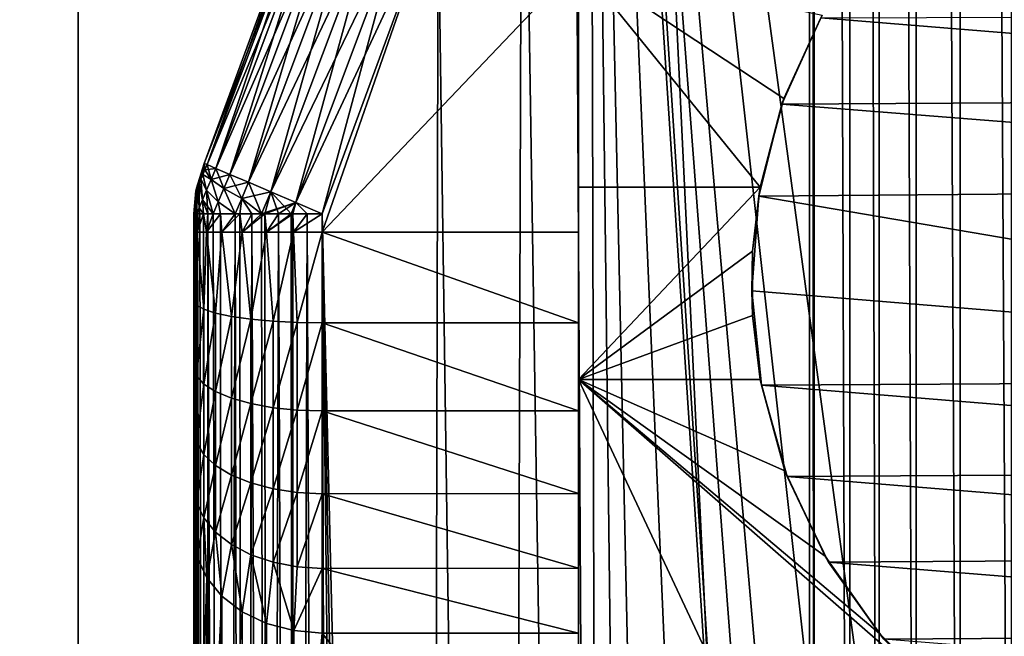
# Model space of a CAD drawing. Header units: metres. Extents: x -206 to 75, y -104 to 104.
# Tile 614 of 656: x -66 to -58, y -28 to -23. Entities that reach past the tile are written whole.
import ezdxf

# ---------------------------------------------------------------- set-up
doc = ezdxf.new("R2010")
doc.units = ezdxf.units.M
doc.layers.add('solid_01_1-CONSUMER_THERM_B_125288', color=7, linetype='CONTINUOUS')

msp = doc.modelspace()

# ---------------------------------------------------------------- linework, layer by layer
at = {"layer": 'solid_01_1-CONSUMER_THERM_B_125288'}
for points in [[(-93.358711, -67.339516), (-65.514557, 74.985474), (-65.493088, -75.014526)], [(-93.358711, -67.339516), (-93.257065, -66.795311), (-65.514557, 74.985474)], [(-93.276108, 66.204689), (-65.514557, 74.985474), (-93.257141, -66.241692)], [(-93.257065, -66.795311), (-93.257141, -66.241692), (-65.514557, 74.985474)], [(-71.214859, 44.659821, 1.5), (-65.493088, -75.014526, 1.5), (-65.514557, 74.985474, 1.5)], [(-37.64893, 67.310463), (-65.493088, -75.014526), (-65.514557, 74.985474)], [(-59.792786, -44.688873, 1.5), (-65.514557, 74.985474, 1.5), (-65.493088, -75.014526, 1.5)], [(-59.792786, -44.688873, 1.5), (-59.805614, 44.660637, 1.5), (-65.514557, 74.985474, 1.5)], [(-37.64893, 67.310463), (-37.75058, 66.766258), (-65.493088, -75.014526)], [(-37.75058, 66.766258), (-37.7505, 66.212639), (-65.493088, -75.014526)], [(-37.7505, 66.212639), (-37.731541, -66.233742), (-65.493088, -75.014526)], [(-71.202034, -44.689686, 1.5), (-65.493088, -75.014526, 1.5), (-71.214859, 44.659821, 1.5)], [(-59.755592, -42.733746, 1.5), (-59.767769, 42.705647, 1.5), (-59.805614, 44.660637, 1.5)], [(-59.792786, -44.688873, 1.5), (-59.755592, -42.733746, 1.5), (-59.805614, 44.660637, 1.5)], [(-59.477604, -40.79953, 1.5), (-59.489159, 40.77161, 1.5), (-59.767769, 42.705647, 1.5)], [(-59.755592, -42.733746, 1.5), (-59.477604, -40.79953, 1.5), (-59.767769, 42.705647, 1.5)], [(-59.249336, -39.848335, 1.5), (-59.260582, 39.820492, 1.5), (-59.489159, 40.77161, 1.5)], [(-59.477604, -40.79953, 1.5), (-59.249336, -39.848335, 1.5), (-59.489159, 40.77161, 1.5)], [(-58.962337, -38.912071, 1.5), (-58.973278, 38.884315, 1.5), (-59.260582, 39.820492, 1.5)], [(-59.249336, -39.848335, 1.5), (-58.962337, -38.912071, 1.5), (-59.260582, 39.820492, 1.5)], [(-58.617794, -37.99506, 1.5), (-58.628448, 37.967438, 1.5), (-58.973278, 38.884315, 1.5)], [(-58.962337, -38.912071, 1.5), (-58.617794, -37.99506, 1.5), (-58.973278, 38.884315, 1.5)], [(-58.217484, -37.101894, 1.5), (-58.227875, 37.074448, 1.5), (-58.628448, 37.967438, 1.5)], [(-58.617794, -37.99506, 1.5), (-58.217484, -37.101894, 1.5), (-58.628448, 37.967438, 1.5)], [(-46.600048, -0.011819, 75.400002), (-61.643398, -11.646079, 75.400002), (-54.590946, -63.612965, 75.400002)], [(-61.643398, -11.646079, 75.400002), (-55.862225, -63.522903, 75.400002), (-54.590946, -63.612965, 75.400002)], [(-61.643398, -11.646079, 75.400002), (-57.11824, -63.251205, 75.400002), (-55.862225, -63.522903, 75.400002)], [(-61.643398, -11.646079, 75.400002), (-57.729843, -63.048328, 75.400002), (-57.11824, -63.251205, 75.400002)], [(-61.643398, -11.646079, 75.400002), (-58.325039, -62.802357, 75.400002), (-57.729843, -63.048328, 75.400002)], [(-61.643398, -11.646079, 75.400002), (-61.510895, -14.263934, 75.400002), (-58.325039, -62.802357, 75.400002)], [(-61.510895, -14.263934, 75.400002), (-61.642647, -16.88183, 75.400002), (-61.394062, -60.506603, 75.400002)], [(-61.510895, -14.263934, 75.400002), (-59.453854, -62.186905, 75.400002), (-58.325039, -62.802357, 75.400002)], [(-61.510895, -14.263934, 75.400002), (-60.483925, -61.416485, 75.400002), (-59.453854, -62.186905, 75.400002)], [(-61.510895, -14.263934, 75.400002), (-60.955276, -60.977833, 75.400002), (-60.483925, -61.416485, 75.400002)], [(-61.510895, -14.263934, 75.400002), (-61.394062, -60.506603, 75.400002), (-60.955276, -60.977833, 75.400002)], [(-61.642647, -16.88183, 75.400002), (-62.037319, -19.473166, 75.400002), (-61.394062, -60.506603, 75.400002)], [(-62.037319, -19.473166, 75.400002), (-62.690903, -22.011599, 75.400002), (-62.16478, -59.476757, 75.400002)], [(-62.037319, -19.473166, 75.400002), (-62.16478, -59.476757, 75.400002), (-61.394062, -60.506603, 75.400002)], [(-64.516327, -24.078402, 64.5), (-64.516327, -24.078402, 74.400002), (-63.645405, -21.713398, 74.400002)], [(-63.706726, -21.988018, 74.621429), (-63.645405, -21.713398, 74.400002), (-64.516327, -24.078402, 74.400002)], [(-63.645405, -21.713398, 64.5), (-64.516327, -24.078402, 64.5), (-63.645405, -21.713398, 74.400002)], [(-64.4935, -24.088144, 64.278572), (-64.516327, -24.078402, 64.5), (-63.645405, -21.713398, 64.5)], [(-63.706699, -21.988026, 64.27845), (-64.4935, -24.088144, 64.278572), (-63.645405, -21.713398, 64.5)], [(-63.706726, -21.988018, 74.621429), (-64.516327, -24.078402, 74.400002), (-64.4935, -24.088144, 74.621429)], [(-63.636509, -22.010792, 74.833076), (-63.706726, -21.988018, 74.621429), (-64.4935, -24.088144, 74.621429)], [(-64.425598, -24.117113, 64.066925), (-64.4935, -24.088144, 64.278572), (-63.706699, -21.988026, 64.27845)], [(-63.636509, -22.010792, 74.833076), (-64.4935, -24.088144, 74.621429), (-64.425598, -24.117113, 74.833076)], [(-63.636456, -22.010807, 64.066811), (-64.425598, -24.117113, 64.066925), (-63.706699, -21.988026, 64.27845)], [(-63.523212, -22.047537, 75.022964), (-63.636509, -22.010792, 74.833076), (-64.425598, -24.117113, 74.833076)], [(-64.316048, -24.163853, 63.877037), (-64.425598, -24.117113, 64.066925), (-63.636456, -22.010807, 64.066811)], [(-63.523136, -22.04756, 63.876938), (-64.316048, -24.163853, 63.877037), (-63.636456, -22.010807, 64.066811)], [(-63.80122, -24.383509, 75.374931), (-63.59655, -24.470831, 75.400002), (-62.690903, -22.011599, 75.400002)], [(-62.990784, -22.220217, 75.374931), (-63.80122, -24.383509, 75.374931), (-62.690903, -22.011599, 75.400002)], [(-62.690903, -22.011599, 75.400002), (-63.59655, -24.470831, 75.400002), (-62.780556, -58.348114, 75.400002)], [(-63.596527, -24.614569, 63.5), (-63.59655, -24.470831, 63.5), (-62.69091, -22.01162, 63.5)], [(-62.990669, -22.220255, 63.525043), (-62.69091, -22.01162, 63.5), (-63.59655, -24.470831, 63.5)], [(-61.596828, -22.513968, 63.5), (-63.596527, -24.614569, 63.5), (-62.69091, -22.01162, 63.5)], [(-62.690903, -22.011599, 75.400002), (-62.780556, -58.348114, 75.400002), (-62.16478, -59.476757, 75.400002)], [(-63.523212, -22.047537, 75.022964), (-64.425598, -24.117113, 74.833076), (-64.316048, -24.163853, 75.022964)], [(-63.372528, -22.096407, 75.181549), (-63.523212, -22.047537, 75.022964), (-64.316048, -24.163853, 75.022964)], [(-64.170349, -24.226019, 63.718449), (-64.316048, -24.163853, 63.877037), (-63.523136, -22.04756, 63.876938)], [(-63.372528, -22.096407, 75.181549), (-64.316048, -24.163853, 75.022964), (-64.170349, -24.226019, 75.181549)], [(-63.372437, -22.096437, 63.718372), (-64.170349, -24.226019, 63.718449), (-63.523136, -22.04756, 63.876938)], [(-63.192028, -22.154947, 75.300873), (-63.372528, -22.096407, 75.181549), (-64.170349, -24.226019, 75.181549)], [(-63.995811, -24.300484, 63.599129), (-64.170349, -24.226019, 63.718449), (-63.372437, -22.096437, 63.718372)], [(-63.191921, -22.154984, 63.599075), (-63.995811, -24.300484, 63.599129), (-63.372437, -22.096437, 63.718372)], [(-63.192028, -22.154947, 75.300873), (-64.170349, -24.226019, 75.181549), (-63.995811, -24.300484, 75.300873)], [(-63.192028, -22.154947, 75.300873), (-63.995811, -24.300484, 75.300873), (-62.990784, -22.220217, 75.374931)], [(-63.191921, -22.154984, 63.599075), (-63.80122, -24.383509, 63.52507), (-63.995811, -24.300484, 63.599129)], [(-63.191921, -22.154984, 63.599075), (-62.990669, -22.220255, 63.525043), (-63.80122, -24.383509, 63.52507)], [(-62.990784, -22.220217, 75.374931), (-63.995811, -24.300484, 75.300873), (-63.80122, -24.383509, 75.374931)], [(-63.80122, -24.383509, 63.52507), (-62.990669, -22.220255, 63.525043), (-63.59655, -24.470831, 63.5)], [(-61.596828, -22.513968, 63.5), (-61.596527, -24.614283, 63.5), (-63.596527, -24.614569, 63.5)], [(-61.596577, -24.263968, 69.400002), (-61.596527, -24.614283, 63.5), (-61.596828, -22.513968, 63.5)], [(-61.596577, -24.263968, 72.400002), (-61.596577, -24.263968, 69.400002), (-61.596828, -22.513968, 63.5)], [(-61.596577, -24.263968, 72.400002), (-61.596828, -22.513968, 63.5), (-61.596828, -22.513968, 72.400002)], [(-61.596828, -22.513968, 72.400002), (-59.695808, -22.920944, 72.400002), (-59.994621, -23.571886, 72.400002)], [(-61.596828, -22.513968, 72.400002), (-59.994621, -23.571886, 72.400002), (-60.179878, -24.263763, 72.400002)], [(-61.596577, -24.263968, 72.400002), (-61.596828, -22.513968, 72.400002), (-60.179878, -24.263763, 72.400002)], [(-51.998734, -23.570742, 67.400002), (-60.010689, -23.617264, 67.400002), (-59.707596, -22.941923, 67.400002)], [(-59.994621, -23.571886, 72.400002), (-59.707596, -22.941923, 67.400002), (-60.010689, -23.617264, 67.400002)], [(-59.994621, -23.571886, 72.400002), (-59.695808, -22.920944, 72.400002), (-59.707596, -22.941923, 67.400002)], [(-52.297729, -22.919886, 67.400002), (-51.998734, -23.570742, 67.400002), (-59.707596, -22.941923, 67.400002)], [(-59.994621, -23.571886, 72.400002), (-60.010689, -23.617264, 67.400002), (-60.179878, -24.263763, 68.823547)], [(-60.179878, -24.263763, 72.400002), (-59.994621, -23.571886, 72.400002), (-60.179878, -24.263763, 68.823547)], [(-51.998734, -23.570742, 67.400002), (-51.813278, -24.262566, 67.400002), (-60.010689, -23.617264, 67.400002)], [(-51.813278, -24.262566, 67.400002), (-60.192005, -24.334961, 67.400002), (-60.010689, -23.617264, 67.400002)], [(-60.179878, -24.263763, 68.823547), (-60.010689, -23.617264, 67.400002), (-60.192005, -24.334961, 67.400002)], [(-64.580391, -24.291809, 64.5), (-64.516327, -24.078402, 64.5), (-64.57872, -24.287895, 64.456802)], [(-64.576302, -24.27063, 64.5), (-64.516327, -24.078402, 64.5), (-64.580391, -24.291809, 64.5)], [(-64.57872, -24.287895, 74.443199), (-64.516327, -24.078402, 74.400002), (-64.576302, -24.27063, 74.400002)], [(-64.573776, -24.276304, 74.484734), (-64.516327, -24.078402, 74.400002), (-64.57872, -24.287895, 74.443199)], [(-64.57872, -24.287895, 64.456802), (-64.516327, -24.078402, 64.5), (-64.573776, -24.276304, 64.41526)], [(-64.576302, -24.27063, 64.5), (-64.516327, -24.078402, 74.400002), (-64.516327, -24.078402, 64.5)], [(-64.576302, -24.27063, 74.400002), (-64.516327, -24.078402, 74.400002), (-64.576302, -24.27063, 64.5)], [(-64.56575, -24.257484, 74.523018), (-64.516327, -24.078402, 74.400002), (-64.573776, -24.276304, 74.484734)], [(-64.573776, -24.276304, 64.41526), (-64.516327, -24.078402, 64.5), (-64.56575, -24.257484, 64.376984)], [(-64.554939, -24.232157, 74.556572), (-64.516327, -24.078402, 74.400002), (-64.56575, -24.257484, 74.523018)], [(-64.56575, -24.257484, 64.376984), (-64.516327, -24.078402, 64.5), (-64.554939, -24.232157, 64.34343)], [(-64.541779, -24.201294, 74.584106), (-64.516327, -24.078402, 74.400002), (-64.554939, -24.232157, 74.556572)], [(-64.554939, -24.232157, 64.34343), (-64.516327, -24.078402, 64.5), (-64.541779, -24.201294, 64.315887)], [(-64.526749, -24.166082, 74.604568), (-64.516327, -24.078402, 74.400002), (-64.541779, -24.201294, 74.584106)], [(-64.541779, -24.201294, 64.315887), (-64.516327, -24.078402, 64.5), (-64.526749, -24.166082, 64.295425)], [(-64.510452, -24.127876, 74.617172), (-64.516327, -24.078402, 74.400002), (-64.526749, -24.166082, 74.604568)], [(-64.526749, -24.166082, 64.295425), (-64.516327, -24.078402, 64.5), (-64.510452, -24.127876, 64.282829)], [(-64.4935, -24.088144, 74.621429), (-64.516327, -24.078402, 74.400002), (-64.510452, -24.127876, 74.617172)], [(-64.510452, -24.127876, 64.282829), (-64.516327, -24.078402, 64.5), (-64.4935, -24.088144, 64.278572)], [(-64.510452, -24.127876, 64.282829), (-64.4935, -24.088144, 64.278572), (-64.462769, -24.204226, 64.077408)], [(-64.4935, -24.088144, 74.621429), (-64.510452, -24.127876, 74.617172), (-64.425598, -24.117113, 74.833076)], [(-64.462769, -24.204226, 64.077408), (-64.4935, -24.088144, 64.278572), (-64.425598, -24.117113, 64.066925)], [(-64.541779, -24.201294, 64.315887), (-64.526749, -24.166082, 64.295425), (-64.498138, -24.287121, 64.108353)], [(-64.526749, -24.166082, 74.604568), (-64.541779, -24.201294, 74.584106), (-64.498138, -24.287121, 74.791649)], [(-64.526749, -24.166082, 64.295425), (-64.510452, -24.127876, 64.282829), (-64.462769, -24.204226, 64.077408)], [(-64.510452, -24.127876, 74.617172), (-64.526749, -24.166082, 74.604568), (-64.462769, -24.204226, 74.822594)], [(-64.526749, -24.166082, 64.295425), (-64.462769, -24.204226, 64.077408), (-64.498138, -24.287121, 64.108353)], [(-64.526749, -24.166082, 74.604568), (-64.498138, -24.287121, 74.791649), (-64.462769, -24.204226, 74.822594)], [(-64.510452, -24.127876, 74.617172), (-64.462769, -24.204226, 74.822594), (-64.425598, -24.117113, 74.833076)], [(-64.462769, -24.204226, 64.077408), (-64.425598, -24.117113, 64.066925), (-64.362747, -24.273298, 63.888508)], [(-64.425598, -24.117113, 74.833076), (-64.462769, -24.204226, 74.822594), (-64.316048, -24.163853, 75.022964)], [(-64.462769, -24.204226, 74.822594), (-64.362747, -24.273298, 75.011497), (-64.316048, -24.163853, 75.022964)], [(-64.362747, -24.273298, 63.888508), (-64.425598, -24.117113, 64.066925), (-64.316048, -24.163853, 63.877037)], [(-64.362747, -24.273298, 63.888508), (-64.316048, -24.163853, 63.877037), (-64.224152, -24.352131, 63.730568)], [(-64.316048, -24.163853, 75.022964), (-64.362747, -24.273298, 75.011497), (-64.170349, -24.226019, 75.181549)], [(-64.224152, -24.352131, 63.730568), (-64.316048, -24.163853, 63.877037), (-64.170349, -24.226019, 63.718449)], [(-64.56575, -24.257484, 64.376984), (-64.556793, -24.424604, 64.224701), (-64.577148, -24.470972, 64.30397)], [(-64.573776, -24.276304, 64.41526), (-64.56575, -24.257484, 64.376984), (-64.577148, -24.470972, 64.30397)], [(-64.56575, -24.257484, 74.523018), (-64.577148, -24.470972, 74.596024), (-64.556793, -24.424604, 74.675301)], [(-64.56575, -24.257484, 74.523018), (-64.573776, -24.276304, 74.484734), (-64.577148, -24.470972, 74.596024)], [(-64.56575, -24.257484, 64.376984), (-64.554939, -24.232157, 64.34343), (-64.556793, -24.424604, 64.224701)], [(-64.554939, -24.232157, 74.556572), (-64.56575, -24.257484, 74.523018), (-64.556793, -24.424604, 74.675301)], [(-64.554939, -24.232157, 64.34343), (-64.529991, -24.361786, 64.158249), (-64.556793, -24.424604, 64.224701)], [(-64.554939, -24.232157, 74.556572), (-64.556793, -24.424604, 74.675301), (-64.529991, -24.361786, 74.741745)], [(-64.554939, -24.232157, 64.34343), (-64.541779, -24.201294, 64.315887), (-64.529991, -24.361786, 64.158249)], [(-64.541779, -24.201294, 74.584106), (-64.554939, -24.232157, 74.556572), (-64.529991, -24.361786, 74.741745)], [(-64.541779, -24.201294, 64.315887), (-64.498138, -24.287121, 64.108353), (-64.529991, -24.361786, 64.158249)], [(-64.541779, -24.201294, 74.584106), (-64.529991, -24.361786, 74.741745), (-64.498138, -24.287121, 74.791649)], [(-64.498138, -24.287121, 64.108353), (-64.462769, -24.204226, 64.077408), (-64.407722, -24.378714, 63.922493)], [(-64.462769, -24.204226, 74.822594), (-64.498138, -24.287121, 74.791649), (-64.407722, -24.378714, 74.977509)], [(-64.462769, -24.204226, 64.077408), (-64.362747, -24.273298, 63.888508), (-64.407722, -24.378714, 63.922493)], [(-64.462769, -24.204226, 74.822594), (-64.407722, -24.378714, 74.977509), (-64.362747, -24.273298, 75.011497)], [(-64.362747, -24.273298, 75.011497), (-64.224152, -24.352131, 75.169434), (-64.170349, -24.226019, 75.181549)], [(-64.224152, -24.352131, 63.730568), (-64.170349, -24.226019, 63.718449), (-64.068619, -24.4709, 63.618439)], [(-64.170349, -24.226019, 75.181549), (-64.224152, -24.352131, 75.169434), (-63.995811, -24.300484, 75.300873)], [(-64.068619, -24.4709, 63.618439), (-64.170349, -24.226019, 63.718449), (-63.995811, -24.300484, 63.599129)], [(-61.596363, -25.763968, 69.400002), (-61.596577, -24.263968, 69.400002), (-60.179878, -24.263763, 68.823547)], [(-61.596577, -24.263968, 72.400002), (-60.179878, -24.263763, 68.823547), (-61.596577, -24.263968, 69.400002)], [(-61.596577, -24.263968, 72.400002), (-60.179878, -24.263763, 72.400002), (-60.179878, -24.263763, 68.823547)], [(-61.596363, -25.763968, 69.400002), (-61.596527, -24.614283, 63.5), (-61.596577, -24.263968, 69.400002)], [(-61.596363, -25.763968, 69.400002), (-60.179878, -24.263763, 68.823547), (-60.239113, -24.763216, 68.847679)], [(-60.179878, -24.263763, 68.823547), (-60.192005, -24.334961, 67.400002), (-60.239113, -24.763216, 68.847679)], [(-51.813278, -24.262566, 67.400002), (-51.813065, -25.762566, 67.400002), (-60.192005, -24.334961, 67.400002)], [(-64.580391, -24.291809, 64.5), (-64.57872, -24.287895, 64.456802), (-64.59655, -24.470974, 64.5)], [(-64.593262, -24.470974, 64.419022), (-64.59655, -24.470974, 64.5), (-64.57872, -24.287895, 64.456802)], [(-64.580391, -24.291809, 74.400002), (-64.59655, -24.470974, 64.5), (-64.59655, -24.470974, 74.400002)], [(-64.580391, -24.291809, 74.400002), (-64.580391, -24.291809, 64.5), (-64.59655, -24.470974, 64.5)], [(-64.593262, -24.470974, 74.480972), (-64.580391, -24.291809, 74.400002), (-64.59655, -24.470974, 74.400002)], [(-64.593262, -24.470974, 64.419022), (-64.57872, -24.287895, 64.456802), (-64.573776, -24.276304, 64.41526)], [(-64.584175, -24.470972, 64.34317), (-64.593262, -24.470974, 64.419022), (-64.573776, -24.276304, 64.41526)], [(-64.57872, -24.287895, 74.443199), (-64.580391, -24.291809, 74.400002), (-64.593262, -24.470974, 74.480972)], [(-64.57872, -24.287895, 74.443199), (-64.593262, -24.470974, 74.480972), (-64.584175, -24.470972, 74.556831)], [(-64.584175, -24.470972, 64.34317), (-64.573776, -24.276304, 64.41526), (-64.577148, -24.470972, 64.30397)], [(-64.573776, -24.276304, 74.484734), (-64.584175, -24.470972, 74.556831), (-64.577148, -24.470972, 74.596024)], [(-64.573776, -24.276304, 74.484734), (-64.57872, -24.287895, 74.443199), (-64.584175, -24.470972, 74.556831)], [(-64.576302, -24.27063, 74.400002), (-64.576302, -24.27063, 64.5), (-64.580391, -24.291809, 64.5)], [(-64.580391, -24.291809, 74.400002), (-64.576302, -24.27063, 74.400002), (-64.580391, -24.291809, 64.5)], [(-64.57872, -24.287895, 74.443199), (-64.576302, -24.27063, 74.400002), (-64.580391, -24.291809, 74.400002)], [(-64.488045, -24.470959, 64.046974), (-64.529991, -24.361786, 64.158249), (-64.498138, -24.287121, 64.108353)], [(-64.498138, -24.287121, 74.791649), (-64.529991, -24.361786, 74.741745), (-64.447258, -24.470953, 74.925644)], [(-64.498138, -24.287121, 64.108353), (-64.407722, -24.378714, 63.922493), (-64.447258, -24.470953, 63.974361)], [(-64.488045, -24.470959, 64.046974), (-64.498138, -24.287121, 64.108353), (-64.447258, -24.470953, 63.974361)], [(-64.498138, -24.287121, 74.791649), (-64.447258, -24.470953, 74.925644), (-64.407722, -24.378714, 74.977509)], [(-64.407722, -24.378714, 63.922493), (-64.362747, -24.273298, 63.888508), (-64.275551, -24.470928, 63.765862)], [(-64.362747, -24.273298, 75.011497), (-64.407722, -24.378714, 74.977509), (-64.275551, -24.470928, 75.13414)], [(-64.362747, -24.273298, 63.888508), (-64.224152, -24.352131, 63.730568), (-64.275551, -24.470928, 63.765862)], [(-64.362747, -24.273298, 75.011497), (-64.275551, -24.470928, 75.13414), (-64.224152, -24.352131, 75.169434)], [(-64.224152, -24.352131, 75.169434), (-64.068619, -24.4709, 75.281563), (-63.995811, -24.300484, 75.300873)], [(-64.043701, -24.470896, 63.605545), (-64.068619, -24.4709, 63.618439), (-63.995811, -24.300484, 63.599129)], [(-63.995811, -24.300484, 75.300873), (-64.068619, -24.4709, 75.281563), (-63.80122, -24.383509, 75.374931)], [(-63.937149, -24.470881, 63.559792), (-64.043701, -24.470896, 63.605545), (-63.995811, -24.300484, 63.599129)], [(-63.838516, -24.470865, 63.529716), (-63.995811, -24.300484, 63.599129), (-63.80122, -24.383509, 63.52507)], [(-63.937149, -24.470881, 63.559792), (-63.995811, -24.300484, 63.599129), (-63.838516, -24.470865, 63.529716)], [(-51.813065, -25.762566, 67.400002), (-60.24604, -25.07324, 67.400002), (-60.192005, -24.334961, 67.400002)], [(-60.239113, -24.763216, 68.847679), (-60.192005, -24.334961, 67.400002), (-60.24604, -25.07324, 67.400002)], [(-64.522415, -24.470964, 64.122162), (-64.556793, -24.424604, 64.224701), (-64.529991, -24.361786, 64.158249)], [(-64.529991, -24.361786, 74.741745), (-64.556793, -24.424604, 74.675301), (-64.522415, -24.470964, 74.77784)], [(-64.488045, -24.470959, 64.046974), (-64.522415, -24.470964, 64.122162), (-64.529991, -24.361786, 64.158249)], [(-64.529991, -24.361786, 74.741745), (-64.488045, -24.470959, 74.85302), (-64.447258, -24.470953, 74.925644)], [(-64.529991, -24.361786, 74.741745), (-64.522415, -24.470964, 74.77784), (-64.488045, -24.470959, 74.85302)], [(-64.389732, -24.470945, 63.891018), (-64.447258, -24.470953, 63.974361), (-64.407722, -24.378714, 63.922493)], [(-64.407722, -24.378714, 74.977509), (-64.447258, -24.470953, 74.925644), (-64.389732, -24.470945, 75.00898)], [(-64.389732, -24.470945, 63.891018), (-64.407722, -24.378714, 63.922493), (-64.275551, -24.470928, 63.765862)], [(-64.407722, -24.378714, 74.977509), (-64.389732, -24.470945, 75.00898), (-64.275551, -24.470928, 75.13414)], [(-64.237907, -24.470922, 63.732761), (-64.275551, -24.470928, 63.765862), (-64.224152, -24.352131, 63.730568)], [(-64.224152, -24.352131, 75.169434), (-64.275551, -24.470928, 75.13414), (-64.237907, -24.470922, 75.167236)], [(-64.144478, -24.470909, 63.663475), (-64.237907, -24.470922, 63.732761), (-64.224152, -24.352131, 63.730568)], [(-64.224152, -24.352131, 75.169434), (-64.237907, -24.470922, 75.167236), (-64.144478, -24.470909, 75.236526)], [(-64.144478, -24.470909, 63.663475), (-64.224152, -24.352131, 63.730568), (-64.068619, -24.4709, 63.618439)], [(-64.224152, -24.352131, 75.169434), (-64.144478, -24.470909, 75.236526), (-64.068619, -24.4709, 75.281563)], [(-64.068619, -24.4709, 75.281563), (-64.043701, -24.470896, 75.294456), (-63.80122, -24.383509, 75.374931)], [(-64.043701, -24.470896, 75.294456), (-63.937149, -24.470881, 75.34021), (-63.80122, -24.383509, 75.374931)], [(-63.937149, -24.470881, 75.34021), (-63.838516, -24.470865, 75.370285), (-63.80122, -24.383509, 75.374931)], [(-63.826183, -24.470865, 63.526722), (-63.838516, -24.470865, 63.529716), (-63.80122, -24.383509, 63.52507)], [(-63.80122, -24.383509, 75.374931), (-63.838516, -24.470865, 75.370285), (-63.826183, -24.470865, 75.373276)], [(-63.712189, -24.470848, 63.50671), (-63.826183, -24.470865, 63.526722), (-63.80122, -24.383509, 63.52507)], [(-63.80122, -24.383509, 75.374931), (-63.826183, -24.470865, 75.373276), (-63.712189, -24.470848, 75.393288)], [(-63.80122, -24.383509, 75.374931), (-63.712189, -24.470848, 75.393288), (-63.59655, -24.470831, 75.400002)], [(-63.712189, -24.470848, 63.50671), (-63.80122, -24.383509, 63.52507), (-63.59655, -24.470831, 63.5)], [(-64.59655, -24.470974, 74.400002), (-64.596245, -26.599302, 65.218529), (-64.596191, -26.979689, 65.595779)], [(-64.595825, -29.523314, 68.59726), (-64.59655, -24.470974, 74.400002), (-64.596191, -26.979689, 65.595779)], [(-64.59655, -24.470974, 74.400002), (-64.596306, -26.15777, 64.911324), (-64.596245, -26.599302, 65.218529)], [(-64.59655, -24.470974, 74.400002), (-64.596375, -25.669783, 64.685066), (-64.596306, -26.15777, 64.911324)], [(-64.59655, -24.470974, 74.400002), (-64.596451, -25.150028, 64.54657), (-64.596375, -25.669783, 64.685066)], [(-64.59655, -24.470974, 74.400002), (-64.596527, -24.614712, 64.5), (-64.596451, -25.150028, 64.54657)], [(-64.59655, -24.470974, 74.400002), (-64.59655, -24.470974, 64.5), (-64.596527, -24.614712, 64.5)], [(-64.593262, -24.470974, 64.419022), (-64.596527, -24.614712, 64.5), (-64.59655, -24.470974, 64.5)], [(-64.592232, -54.614395, 70.400002), (-64.592232, -54.614395, 74.400002), (-64.59655, -24.470974, 74.400002)], [(-64.567162, -54.614391, 74.62252), (-64.59655, -24.470974, 74.400002), (-64.592232, -54.614395, 74.400002)], [(-64.595268, -33.414082, 70.400002), (-64.592232, -54.614395, 70.400002), (-64.59655, -24.470974, 74.400002)], [(-64.595375, -32.679001, 70.346748), (-64.595268, -33.414082, 70.400002), (-64.59655, -24.470974, 74.400002)], [(-64.595474, -31.958605, 70.187897), (-64.595375, -32.679001, 70.346748), (-64.59655, -24.470974, 74.400002)], [(-64.595573, -31.268686, 69.926788), (-64.595474, -31.958605, 70.187897), (-64.59655, -24.470974, 74.400002)], [(-64.595665, -30.623652, 69.568893), (-64.595573, -31.268686, 69.926788), (-64.59655, -24.470974, 74.400002)], [(-64.595749, -30.036972, 69.121674), (-64.595665, -30.623652, 69.568893), (-64.59655, -24.470974, 74.400002)], [(-64.595825, -29.523314, 68.59726), (-64.595749, -30.036972, 69.121674), (-64.59655, -24.470974, 74.400002)], [(-64.567162, -54.614391, 74.62252), (-64.593262, -24.470974, 74.480972), (-64.59655, -24.470974, 74.400002)], [(-64.584175, -24.470972, 64.34317), (-64.577148, -24.470972, 64.30397), (-64.596527, -24.614712, 64.5)], [(-64.571457, -24.614708, 64.277481), (-64.596527, -24.614712, 64.5), (-64.577148, -24.470972, 64.30397)], [(-64.584175, -24.470972, 64.34317), (-64.596527, -24.614712, 64.5), (-64.593262, -24.470974, 64.419022)], [(-64.567162, -54.614391, 74.62252), (-64.584175, -24.470972, 74.556831), (-64.593262, -24.470974, 74.480972)], [(-64.567162, -54.614391, 74.62252), (-64.577148, -24.470972, 74.596024), (-64.584175, -24.470972, 74.556831)], [(-64.569618, -24.47097, 64.269508), (-64.577148, -24.470972, 64.30397), (-64.556793, -24.424604, 64.224701)], [(-64.556793, -24.424604, 74.675301), (-64.577148, -24.470972, 74.596024), (-64.569618, -24.47097, 74.630493)], [(-64.571457, -24.614708, 64.277481), (-64.577148, -24.470972, 64.30397), (-64.569618, -24.47097, 64.269508)], [(-64.567162, -54.614391, 74.62252), (-64.569618, -24.47097, 74.630493), (-64.577148, -24.470972, 74.596024)], [(-64.571457, -24.614708, 64.277481), (-64.549278, -24.470968, 64.19619), (-64.522415, -24.470964, 64.122162)], [(-64.571457, -24.614708, 64.277481), (-64.522415, -24.470964, 64.122162), (-64.497498, -24.614697, 64.066116)], [(-64.571457, -24.614708, 64.277481), (-64.569618, -24.47097, 64.269508), (-64.549278, -24.470968, 64.19619)], [(-64.549278, -24.470968, 64.19619), (-64.569618, -24.47097, 64.269508), (-64.556793, -24.424604, 64.224701)], [(-64.556793, -24.424604, 74.675301), (-64.569618, -24.47097, 74.630493), (-64.549278, -24.470968, 74.703812)], [(-64.493103, -54.61438, 74.834084), (-64.549278, -24.470968, 74.703812), (-64.569618, -24.47097, 74.630493)], [(-64.567162, -54.614391, 74.62252), (-64.493103, -54.61438, 74.834084), (-64.569618, -24.47097, 74.630493)], [(-64.522415, -24.470964, 64.122162), (-64.549278, -24.470968, 64.19619), (-64.556793, -24.424604, 64.224701)], [(-64.556793, -24.424604, 74.675301), (-64.549278, -24.470968, 74.703812), (-64.522415, -24.470964, 74.77784)], [(-64.493103, -54.61438, 74.834084), (-64.522415, -24.470964, 74.77784), (-64.549278, -24.470968, 74.703812)], [(-64.497498, -24.614697, 64.066116), (-64.522415, -24.470964, 64.122162), (-64.488045, -24.470959, 64.046974)], [(-64.493103, -54.61438, 74.834084), (-64.488045, -24.470959, 74.85302), (-64.522415, -24.470964, 74.77784)], [(-64.497498, -24.614697, 64.066116), (-64.447258, -24.470953, 63.974361), (-64.389732, -24.470945, 63.891018)], [(-64.497498, -24.614697, 64.066116), (-64.389732, -24.470945, 63.891018), (-64.378357, -24.614681, 63.876511)], [(-64.497498, -24.614697, 64.066116), (-64.488045, -24.470959, 64.046974), (-64.447258, -24.470953, 63.974361)], [(-64.493103, -54.61438, 74.834084), (-64.373787, -54.614365, 75.023842), (-64.488045, -24.470959, 74.85302)], [(-64.373787, -54.614365, 75.023842), (-64.447258, -24.470953, 74.925644), (-64.488045, -24.470959, 74.85302)], [(-64.373787, -54.614365, 75.023842), (-64.389732, -24.470945, 75.00898), (-64.447258, -24.470953, 74.925644)], [(-64.378357, -24.614681, 63.876511), (-64.389732, -24.470945, 63.891018), (-64.275551, -24.470928, 63.765862)], [(-64.373787, -54.614365, 75.023842), (-64.275551, -24.470928, 75.13414), (-64.389732, -24.470945, 75.00898)], [(-64.378357, -24.614681, 63.876511), (-64.275551, -24.470928, 63.765862), (-64.237907, -24.470922, 63.732761)], [(-64.378357, -24.614681, 63.876511), (-64.237907, -24.470922, 63.732761), (-64.220016, -24.614658, 63.71817)], [(-64.373787, -54.614365, 75.023842), (-64.215195, -54.614342, 75.182251), (-64.275551, -24.470928, 75.13414)], [(-64.215195, -54.614342, 75.182251), (-64.237907, -24.470922, 75.167236), (-64.275551, -24.470928, 75.13414)], [(-64.220016, -24.614658, 63.71817), (-64.237907, -24.470922, 63.732761), (-64.144478, -24.470909, 63.663475)], [(-64.215195, -54.614342, 75.182251), (-64.144478, -24.470909, 75.236526), (-64.237907, -24.470922, 75.167236)], [(-64.220016, -24.614658, 63.71817), (-64.068619, -24.4709, 63.618439), (-64.043701, -24.470896, 63.605545)], [(-64.220016, -24.614658, 63.71817), (-64.043701, -24.470896, 63.605545), (-64.030411, -24.61463, 63.59903)], [(-64.220016, -24.614658, 63.71817), (-64.144478, -24.470909, 63.663475), (-64.068619, -24.4709, 63.618439)], [(-64.215195, -54.614342, 75.182251), (-64.025307, -54.614315, 75.301361), (-64.144478, -24.470909, 75.236526)], [(-64.025307, -54.614315, 75.301361), (-64.068619, -24.4709, 75.281563), (-64.144478, -24.470909, 75.236526)], [(-64.025307, -54.614315, 75.301361), (-64.043701, -24.470896, 75.294456), (-64.068619, -24.4709, 75.281563)], [(-64.030411, -24.61463, 63.59903), (-64.043701, -24.470896, 63.605545), (-63.937149, -24.470881, 63.559792)], [(-64.025307, -54.614315, 75.301361), (-63.937149, -24.470881, 75.34021), (-64.043701, -24.470896, 75.294456)], [(-64.030411, -24.61463, 63.59903), (-63.838516, -24.470865, 63.529716), (-63.826183, -24.470865, 63.526722)], [(-64.030411, -24.61463, 63.59903), (-63.937149, -24.470881, 63.559792), (-63.838516, -24.470865, 63.529716)], [(-64.030411, -24.61463, 63.59903), (-63.826183, -24.470865, 63.526722), (-63.81905, -24.614601, 63.52507)], [(-64.025307, -54.614315, 75.301361), (-63.81366, -54.614285, 75.375175), (-63.937149, -24.470881, 75.34021)], [(-63.81366, -54.614285, 75.375175), (-63.838516, -24.470865, 75.370285), (-63.937149, -24.470881, 75.34021)], [(-63.81366, -54.614285, 75.375175), (-63.826183, -24.470865, 75.373276), (-63.838516, -24.470865, 75.370285)], [(-63.81905, -24.614601, 63.52507), (-63.826183, -24.470865, 63.526722), (-63.712189, -24.470848, 63.50671)], [(-63.81366, -54.614285, 75.375175), (-63.712189, -24.470848, 75.393288), (-63.826183, -24.470865, 75.373276)], [(-63.81905, -24.614601, 63.52507), (-63.59655, -24.470831, 63.5), (-63.596527, -24.614569, 63.5)], [(-63.81905, -24.614601, 63.52507), (-63.712189, -24.470848, 63.50671), (-63.59655, -24.470831, 63.5)], [(-63.81366, -54.614285, 75.375175), (-63.592232, -54.614254, 75.400002), (-63.712189, -24.470848, 75.393288)], [(-63.712189, -24.470848, 75.393288), (-63.592232, -54.614254, 75.400002), (-63.59655, -24.470831, 75.400002)], [(-63.59655, -24.470831, 75.400002), (-63.026695, -57.752991, 75.400002), (-62.780556, -58.348114, 75.400002)], [(-63.59655, -24.470831, 75.400002), (-63.229748, -57.141449, 75.400002), (-63.026695, -57.752991, 75.400002)], [(-63.59655, -24.470831, 75.400002), (-63.501808, -55.885509, 75.400002), (-63.229748, -57.141449, 75.400002)], [(-63.59655, -24.470831, 75.400002), (-63.592232, -54.614254, 75.400002), (-63.501808, -55.885509, 75.400002)], [(-64.571457, -24.614708, 64.277481), (-64.596451, -25.150028, 64.54657), (-64.596527, -24.614712, 64.5)], [(-64.571457, -24.614708, 64.277481), (-64.577232, -25.183725, 64.354416), (-64.596451, -25.150028, 64.54657)], [(-64.571457, -24.614708, 64.277481), (-64.520325, -25.216112, 64.16964), (-64.577232, -25.183725, 64.354416)], [(-64.571457, -24.614708, 64.277481), (-64.497498, -24.614697, 64.066116), (-64.520325, -25.216112, 64.16964)], [(-64.497498, -24.614697, 64.066116), (-64.42791, -25.245953, 63.999348), (-64.520325, -25.216112, 64.16964)], [(-64.497498, -24.614697, 64.066116), (-64.378357, -24.614681, 63.876511), (-64.42791, -25.245953, 63.999348)], [(-64.378357, -24.614681, 63.876511), (-64.303543, -25.272104, 63.850086), (-64.42791, -25.245953, 63.999348)], [(-64.378357, -24.614681, 63.876511), (-64.220016, -24.614658, 63.71817), (-64.303543, -25.272104, 63.850086)], [(-64.220016, -24.614658, 63.71817), (-64.152, -25.293558, 63.727592), (-64.303543, -25.272104, 63.850086)], [(-64.220016, -24.614658, 63.71817), (-64.030411, -24.61463, 63.59903), (-64.152, -25.293558, 63.727592)], [(-64.030411, -24.61463, 63.59903), (-63.979111, -25.30949, 63.63657), (-64.152, -25.293558, 63.727592)], [(-64.030411, -24.61463, 63.59903), (-63.81905, -24.614601, 63.52507), (-63.979111, -25.30949, 63.63657)], [(-63.81905, -24.614601, 63.52507), (-63.791515, -25.31929, 63.580521), (-63.979111, -25.30949, 63.63657)], [(-63.81905, -24.614601, 63.52507), (-63.596527, -24.614569, 63.5), (-63.791515, -25.31929, 63.580521)], [(-63.791515, -25.31929, 63.580521), (-63.596527, -24.614569, 63.5), (-63.596428, -25.32258, 63.561596)], [(-61.596428, -25.32246, 63.561623), (-63.596527, -24.614569, 63.5), (-61.596527, -24.614283, 63.5)], [(-63.596428, -25.32258, 63.561596), (-63.596527, -24.614569, 63.5), (-61.596428, -25.32246, 63.561623)], [(-61.596428, -25.32246, 63.561623), (-61.596527, -24.614283, 63.5), (-61.596363, -25.763968, 69.400002)], [(-61.596363, -25.763968, 69.400002), (-60.239113, -24.763216, 68.847679), (-60.239044, -25.264328, 68.847679)], [(-60.239113, -24.763216, 68.847679), (-60.24604, -25.07324, 67.400002), (-60.239044, -25.264328, 68.847679)], [(-51.813065, -25.762566, 67.400002), (-60.171158, -25.809689, 67.400002), (-60.24604, -25.07324, 67.400002)], [(-60.239044, -25.264328, 68.847679), (-60.24604, -25.07324, 67.400002), (-60.171158, -25.809689, 67.400002)], [(-64.577232, -25.183725, 64.354416), (-64.596375, -25.669783, 64.685066), (-64.596451, -25.150028, 64.54657)], [(-64.577232, -25.183725, 64.354416), (-64.577156, -25.736181, 64.501625), (-64.596375, -25.669783, 64.685066)], [(-64.577232, -25.183725, 64.354416), (-64.520325, -25.216112, 64.16964), (-64.577156, -25.736181, 64.501625)], [(-64.520325, -25.216112, 64.16964), (-64.520241, -25.80002, 64.325233), (-64.577156, -25.736181, 64.501625)], [(-64.520325, -25.216112, 64.16964), (-64.42791, -25.245953, 63.999348), (-64.520241, -25.80002, 64.325233)], [(-64.42791, -25.245953, 63.999348), (-64.427818, -25.858849, 64.162666), (-64.520241, -25.80002, 64.325233)], [(-64.42791, -25.245953, 63.999348), (-64.303543, -25.272104, 63.850086), (-64.427818, -25.858849, 64.162666)], [(-64.303543, -25.272104, 63.850086), (-64.303452, -25.910406, 64.02018), (-64.427818, -25.858849, 64.162666)], [(-64.303543, -25.272104, 63.850086), (-64.152, -25.293558, 63.727592), (-64.303452, -25.910406, 64.02018)], [(-64.152, -25.293558, 63.727592), (-64.151909, -25.952711, 63.90324), (-64.303452, -25.910406, 64.02018)], [(-64.152, -25.293558, 63.727592), (-63.979111, -25.30949, 63.63657), (-64.151909, -25.952711, 63.90324)], [(-63.979111, -25.30949, 63.63657), (-63.979015, -25.984137, 63.816345), (-64.151909, -25.952711, 63.90324)], [(-63.979111, -25.30949, 63.63657), (-63.791515, -25.31929, 63.580521), (-63.979015, -25.984137, 63.816345)], [(-63.791515, -25.31929, 63.580521), (-63.79142, -26.003479, 63.762836), (-63.979015, -25.984137, 63.816345)], [(-63.791515, -25.31929, 63.580521), (-63.596428, -25.32258, 63.561596), (-63.79142, -26.003479, 63.762836)], [(-63.79142, -26.003479, 63.762836), (-63.596428, -25.32258, 63.561596), (-63.596329, -26.009991, 63.74477)], [(-63.596428, -25.32258, 63.561596), (-61.596428, -25.32246, 63.561623), (-61.596329, -26.009113, 63.744556)], [(-63.596329, -26.009991, 63.74477), (-63.596428, -25.32258, 63.561596), (-61.596329, -26.009113, 63.744556)], [(-61.596329, -26.009113, 63.744556), (-61.596428, -25.32246, 63.561623), (-61.596363, -25.763968, 69.400002)], [(-61.596363, -25.763968, 69.400002), (-60.239044, -25.264328, 68.847679), (-60.179665, -25.763763, 68.823547)], [(-60.239044, -25.264328, 68.847679), (-60.171158, -25.809689, 67.400002), (-60.179665, -25.763763, 68.823547)], [(-64.577156, -25.736181, 64.501625), (-64.596306, -26.15777, 64.911324), (-64.596375, -25.669783, 64.685066)], [(-64.577156, -25.736181, 64.501625), (-64.57708, -26.254875, 64.742119), (-64.596306, -26.15777, 64.911324)], [(-64.577156, -25.736181, 64.501625), (-64.520241, -25.80002, 64.325233), (-64.57708, -26.254875, 64.742119)], [(-64.520241, -25.80002, 64.325233), (-64.520157, -26.348244, 64.579422), (-64.57708, -26.254875, 64.742119)], [(-64.520241, -25.80002, 64.325233), (-64.427818, -25.858849, 64.162666), (-64.520157, -26.348244, 64.579422)], [(-60.179665, -25.763763, 72.400002), (-61.596363, -25.763968, 69.400002), (-60.179665, -25.763763, 68.823547)], [(-61.596363, -25.763968, 72.400002), (-61.596363, -25.763968, 69.400002), (-60.179665, -25.763763, 72.400002)], [(-61.596363, -25.763968, 72.400002), (-60.179665, -25.763763, 72.400002), (-59.986916, -26.475653, 72.400002)], [(-61.594883, -36.113968, 72.400002), (-61.596363, -25.763968, 69.400002), (-61.596363, -25.763968, 72.400002)], [(-61.595642, -30.790644, 68.451164), (-61.596363, -25.763968, 69.400002), (-61.594883, -36.113968, 72.400002)], [(-61.595642, -30.790644, 68.451164), (-61.596329, -26.009113, 63.744556), (-61.596363, -25.763968, 69.400002)], [(-61.596363, -25.763968, 72.400002), (-59.986916, -26.475653, 72.400002), (-59.674221, -27.143091, 72.400002)], [(-61.596363, -25.763968, 72.400002), (-59.674221, -27.143091, 72.400002), (-59.250725, -27.746719, 72.400002)], [(-61.596363, -25.763968, 72.400002), (-59.250725, -27.746719, 72.400002), (-58.729095, -28.268202, 72.400002)], [(-56.744881, -36.113274, 72.400002), (-61.596363, -25.763968, 72.400002), (-58.729095, -28.268202, 72.400002)], [(-56.744881, -36.113274, 72.400002), (-61.594883, -36.113968, 72.400002), (-61.596363, -25.763968, 72.400002)], [(-60.179665, -25.763763, 72.400002), (-60.179665, -25.763763, 68.823547), (-60.171158, -25.809689, 67.400002)], [(-59.986916, -26.475653, 72.400002), (-60.179665, -25.763763, 72.400002), (-60.171158, -25.809689, 67.400002)], [(-51.813065, -25.762566, 67.400002), (-52.005608, -26.47451, 67.400002), (-60.171158, -25.809689, 67.400002)], [(-64.427818, -25.858849, 64.162666), (-64.427734, -26.434288, 64.429474), (-64.520157, -26.348244, 64.579422)], [(-64.427818, -25.858849, 64.162666), (-64.303452, -25.910406, 64.02018), (-64.427734, -26.434288, 64.429474)], [(-52.005608, -26.47451, 67.400002), (-59.969624, -26.521976, 67.400002), (-60.171158, -25.809689, 67.400002)], [(-59.986916, -26.475653, 72.400002), (-60.171158, -25.809689, 67.400002), (-59.969624, -26.521976, 67.400002)], [(-64.303452, -25.910406, 64.02018), (-64.30336, -26.509699, 64.298042), (-64.427734, -26.434288, 64.429474)], [(-64.303452, -25.910406, 64.02018), (-64.151909, -25.952711, 63.90324), (-64.30336, -26.509699, 64.298042)], [(-64.151909, -25.952711, 63.90324), (-64.151817, -26.571579, 64.190178), (-64.30336, -26.509699, 64.298042)], [(-64.151909, -25.952711, 63.90324), (-63.979015, -25.984137, 63.816345), (-64.151817, -26.571579, 64.190178)], [(-63.979015, -25.984137, 63.816345), (-63.978924, -26.617554, 64.110031), (-64.151817, -26.571579, 64.190178)], [(-63.979015, -25.984137, 63.816345), (-63.79142, -26.003479, 63.762836), (-63.978924, -26.617554, 64.110031)], [(-63.79142, -26.003479, 63.762836), (-63.791328, -26.645851, 64.060677), (-63.978924, -26.617554, 64.110031)], [(-63.79142, -26.003479, 63.762836), (-63.596329, -26.009991, 63.74477), (-63.791328, -26.645851, 64.060677)], [(-63.791328, -26.645851, 64.060677), (-63.596329, -26.009991, 63.74477), (-63.596237, -26.655388, 64.044014)], [(-63.596329, -26.009991, 63.74477), (-61.596329, -26.009113, 63.744556), (-61.596237, -26.653795, 64.043259)], [(-63.596237, -26.655388, 64.044014), (-63.596329, -26.009991, 63.74477), (-61.596237, -26.653795, 64.043259)], [(-61.595715, -30.28578, 67.950737), (-61.596237, -26.653795, 64.043259), (-61.596329, -26.009113, 63.744556)], [(-61.595642, -30.790644, 68.451164), (-61.595715, -30.28578, 67.950737), (-61.596329, -26.009113, 63.744556)], [(-64.57708, -26.254875, 64.742119), (-64.596245, -26.599302, 65.218529), (-64.596306, -26.15777, 64.911324)], [(-64.57708, -26.254875, 64.742119), (-64.577011, -26.72419, 65.068657), (-64.596245, -26.599302, 65.218529)], [(-64.57708, -26.254875, 64.742119), (-64.520157, -26.348244, 64.579422), (-64.577011, -26.72419, 65.068657)], [(-64.520157, -26.348244, 64.579422), (-64.520088, -26.844278, 64.924545), (-64.577011, -26.72419, 65.068657)], [(-64.520157, -26.348244, 64.579422), (-64.427734, -26.434288, 64.429474), (-64.520088, -26.844278, 64.924545)], [(-64.427734, -26.434288, 64.429474), (-64.427666, -26.954945, 64.791725), (-64.520088, -26.844278, 64.924545)], [(-64.427734, -26.434288, 64.429474), (-64.30336, -26.509699, 64.298042), (-64.427666, -26.954945, 64.791725)], [(-59.674221, -27.143091, 72.400002), (-59.986916, -26.475653, 72.400002), (-59.969624, -26.521976, 67.400002)], [(-52.005608, -26.47451, 67.400002), (-52.318111, -27.142038, 67.400002), (-59.969624, -26.521976, 67.400002)], [(-64.30336, -26.509699, 64.298042), (-64.303284, -27.051939, 64.675316), (-64.427666, -26.954945, 64.791725)], [(-64.30336, -26.509699, 64.298042), (-64.151817, -26.571579, 64.190178), (-64.303284, -27.051939, 64.675316)], [(-52.318111, -27.142038, 67.400002), (-59.647556, -27.18849, 67.400002), (-59.969624, -26.521976, 67.400002)], [(-59.674221, -27.143091, 72.400002), (-59.969624, -26.521976, 67.400002), (-59.647556, -27.18849, 67.400002)], [(-64.577011, -26.72419, 65.068657), (-64.596191, -26.979689, 65.595779), (-64.596245, -26.599302, 65.218529)], [(-64.151817, -26.571579, 64.190178), (-64.151741, -27.131533, 64.579781), (-64.303284, -27.051939, 64.675316)], [(-64.151817, -26.571579, 64.190178), (-63.978924, -26.617554, 64.110031), (-64.151741, -27.131533, 64.579781)], [(-63.978924, -26.617554, 64.110031), (-63.978844, -27.190668, 64.508789), (-64.151741, -27.131533, 64.579781)], [(-63.978924, -26.617554, 64.110031), (-63.791328, -26.645851, 64.060677), (-63.978844, -27.190668, 64.508789)], [(-63.791328, -26.645851, 64.060677), (-63.791245, -27.227072, 64.465073), (-63.978844, -27.190668, 64.508789)], [(-63.791328, -26.645851, 64.060677), (-63.596237, -26.655388, 64.044014), (-63.791245, -27.227072, 64.465073)], [(-63.791245, -27.227072, 64.465073), (-63.596237, -26.655388, 64.044014), (-63.596153, -27.239346, 64.45031)], [(-63.596237, -26.655388, 64.044014), (-61.596237, -26.653795, 64.043259), (-61.596153, -27.237289, 64.448837)], [(-63.596153, -27.239346, 64.45031), (-63.596237, -26.655388, 64.044014), (-61.596153, -27.237289, 64.448837)], [(-61.595715, -30.28578, 67.950737), (-61.596153, -27.237289, 64.448837), (-61.596237, -26.653795, 64.043259)], [(-64.571091, -27.149445, 65.45192), (-64.596191, -26.979689, 65.595779), (-64.577011, -26.72419, 65.068657)], [(-64.571091, -27.149445, 65.45192), (-64.577011, -26.72419, 65.068657), (-64.520088, -26.844278, 64.924545)], [(-64.497108, -27.310682, 65.315269), (-64.571091, -27.149445, 65.45192), (-64.520088, -26.844278, 64.924545)], [(-64.497108, -27.310682, 65.315269), (-64.520088, -26.844278, 64.924545), (-64.427666, -26.954945, 64.791725)], [(-64.571091, -27.149445, 65.45192), (-64.595825, -29.523314, 68.59726), (-64.596191, -26.979689, 65.595779)], [(-64.377953, -27.455315, 65.19268), (-64.497108, -27.310682, 65.315269), (-64.427666, -26.954945, 64.791725)], [(-64.377953, -27.455315, 65.19268), (-64.427666, -26.954945, 64.791725), (-64.303284, -27.051939, 64.675316)], [(-64.219597, -27.57609, 65.090309), (-64.377953, -27.455315, 65.19268), (-64.303284, -27.051939, 64.675316)], [(-64.219597, -27.57609, 65.090309), (-64.303284, -27.051939, 64.675316), (-64.151741, -27.131533, 64.579781)], [(-64.571091, -27.149445, 65.45192), (-64.570732, -29.693069, 68.4534), (-64.595825, -29.523314, 68.59726)], [(-64.497108, -27.310682, 65.315269), (-64.570732, -29.693069, 68.4534), (-64.571091, -27.149445, 65.45192)], [(-64.029976, -27.666952, 65.01329), (-64.219597, -27.57609, 65.090309), (-64.151741, -27.131533, 64.579781)], [(-64.029976, -27.666952, 65.01329), (-64.151741, -27.131533, 64.579781), (-63.978844, -27.190668, 64.508789)], [(-59.250725, -27.746719, 72.400002), (-59.674221, -27.143091, 72.400002), (-59.647556, -27.18849, 67.400002)], [(-52.318111, -27.142038, 67.400002), (-52.741432, -27.745789, 67.400002), (-59.647556, -27.18849, 67.400002)], [(-63.818604, -27.723345, 64.965469), (-64.029976, -27.666952, 65.01329), (-63.978844, -27.190668, 64.508789)], [(-63.818604, -27.723345, 64.965469), (-63.978844, -27.190668, 64.508789), (-63.791245, -27.227072, 64.465073)], [(-63.818604, -27.723345, 64.965469), (-63.791245, -27.227072, 64.465073), (-63.596153, -27.239346, 64.45031)], [(-63.818604, -27.723345, 64.965469), (-63.596153, -27.239346, 64.45031), (-63.596081, -27.742441, 64.949265)], [(-63.596153, -27.239346, 64.45031), (-61.596153, -27.237289, 64.448837), (-61.596081, -27.742153, 64.949265)], [(-63.596153, -27.239346, 64.45031), (-61.596081, -27.742153, 64.949265), (-63.596081, -27.742441, 64.949265)], [(-61.595715, -30.28578, 67.950737), (-61.596081, -27.742153, 64.949265), (-61.596153, -27.237289, 64.448837)], [(-52.741432, -27.745789, 67.400002), (-59.214725, -27.789009, 67.400002), (-59.647556, -27.18849, 67.400002)], [(-59.250725, -27.746719, 72.400002), (-59.647556, -27.18849, 67.400002), (-59.214725, -27.789009, 67.400002)], [(-64.497108, -27.310682, 65.315269), (-64.49675, -29.854307, 68.316742), (-64.570732, -29.693069, 68.4534)], [(-64.377953, -27.455315, 65.19268), (-64.49675, -29.854307, 68.316742), (-64.497108, -27.310682, 65.315269)], [(-64.377953, -27.455315, 65.19268), (-64.377586, -29.99894, 68.19416), (-64.49675, -29.854307, 68.316742)], [(-64.219597, -27.57609, 65.090309), (-64.377586, -29.99894, 68.19416), (-64.377953, -27.455315, 65.19268)], [(-64.219597, -27.57609, 65.090309), (-64.219231, -30.119715, 68.091789), (-64.377586, -29.99894, 68.19416)], [(-64.029976, -27.666952, 65.01329), (-64.219231, -30.119715, 68.091789), (-64.219597, -27.57609, 65.090309)], [(-64.029976, -27.666952, 65.01329), (-64.02961, -30.210577, 68.014763), (-64.219231, -30.119715, 68.091789)], [(-63.818604, -27.723345, 64.965469), (-64.02961, -30.210577, 68.014763), (-64.029976, -27.666952, 65.01329)], [(-63.818604, -27.723345, 64.965469), (-63.818241, -30.26697, 67.966949), (-64.02961, -30.210577, 68.014763)], [(-63.818604, -27.723345, 64.965469), (-63.596081, -27.742441, 64.949265), (-63.818241, -30.26697, 67.966949)], [(-63.596081, -27.742441, 64.949265), (-63.595715, -30.286066, 67.950737), (-63.818241, -30.26697, 67.966949)], [(-63.596081, -27.742441, 64.949265), (-61.596081, -27.742153, 64.949265), (-61.595715, -30.28578, 67.950737)], [(-63.596081, -27.742441, 64.949265), (-61.595715, -30.28578, 67.950737), (-63.595715, -30.286066, 67.950737)], [(-58.729095, -28.268202, 72.400002), (-59.250725, -27.746719, 72.400002), (-59.214725, -27.789009, 67.400002)], [(-52.741432, -27.745789, 67.400002), (-53.262917, -28.26742, 67.400002), (-59.214725, -27.789009, 67.400002)]]:
    msp.add_3dface(points, dxfattribs=at)

doc.saveas('drawing.dxf')
